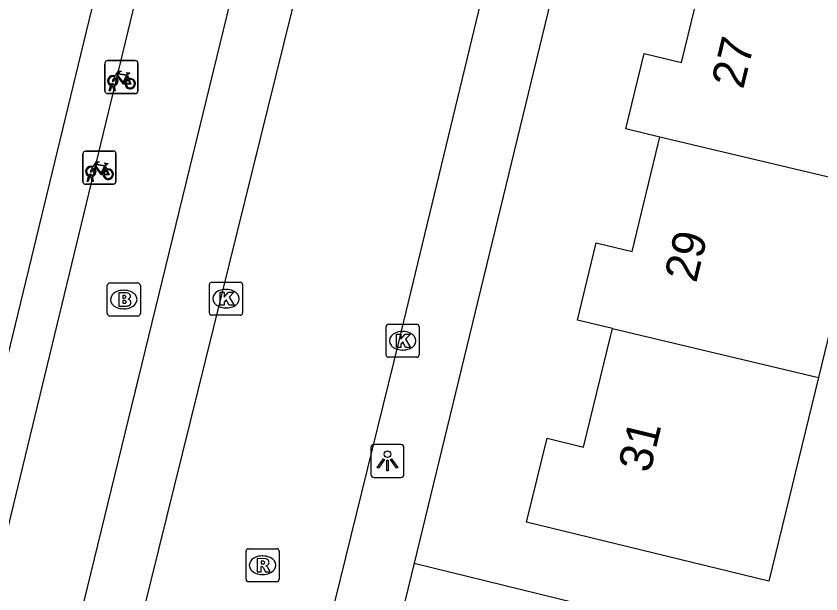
# Model space of a CAD drawing. Extents: x 162812 to 163818, y 381639 to 382470.
# Drawn here: x 163078.62 to 163102.96, y 382258.67 to 382276.15 of the extents above; entities that cross this region are included whole.
import ezdxf

# ---------------------------------------------------------------- set-up
doc = ezdxf.new("R2010")
doc.units = 0
for name, color, linetype in [('IMGEO_Brandkraan', 7, 'Continuous'), ('IMGEO_Fietsenrek', 7, 'Continuous'), ('IMGEO_Kolk', 7, 'Continuous'), ('IMGEO_Lichtpunt', 7, 'Continuous'), ('IMGEO_Pand', 7, 'Continuous'), ('IMGEO_Pand_nummerreeks', 7, 'Continuous'), ('IMGEO_Rijbaan_lokaal_open', 7, 'Continuous'), ('IMGEO_Rioolput', 7, 'Continuous'), ('IMGEO_Voetpad_open', 7, 'Continuous')]:
    doc.layers.add(name, color=color, linetype=linetype)

msp = doc.modelspace()

# ---------------------------------------------------------------- linework, layer by layer
at = {"layer": 'IMGEO_Brandkraan'}
for p, q in [((163081.376, 382267.149), (163081.376, 382268.001)), ((163081.451, 382268.075), (163082.303, 382268.075)), ((163082.377, 382268.001), (163082.377, 382267.149)), ((163081.864, 382267.855), (163081.889, 382267.855)), ((163081.887, 382267.295), (163081.862, 382267.295)), ((163082.303, 382267.075), (163081.451, 382267.075))]:
    msp.add_line(p, q, dxfattribs=at)
for points in [[(163081.376, 382267.149), (163081.376, 382268.001)], [(163081.451, 382268.075), (163082.303, 382268.075)], [(163082.377, 382268.001), (163082.377, 382267.149)], [(163081.724, 382267.775), (163081.724, 382267.375), (163081.937, 382267.375)], [(163081.955, 382267.775), (163081.724, 382267.775)], [(163081.903, 382267.694), (163081.849, 382267.694), (163081.849, 382267.618)], [(163081.849, 382267.618), (163081.902, 382267.618)], [(163081.911, 382267.542), (163081.849, 382267.542), (163081.849, 382267.461)], [(163081.849, 382267.461), (163081.911, 382267.461)], [(163082.303, 382267.075), (163081.451, 382267.075)]]:
    msp.add_lwpolyline(points, dxfattribs=at)
for centre, radius, start, end in [((163081.453, 382267.999), 0.0765, 91.552, 178.448), ((163081.453, 382267.999), 0.0765, 91.552, 178.448), ((163082.301, 382267.999), 0.0765, 1.552, 88.448), ((163082.301, 382267.999), 0.0765, 1.552, 88.448), ((163081.904, 382267.656), 0.0379, 267.8285, 90.9355), ((163081.959, 382267.63), 0.145, 59.4692, 91.5367), ((163081.984, 382267.677), 0.0922, 285.5137, 58.1501), ((163081.912, 382267.501), 0.0404, 269.8759, 90.5077), ((163081.989, 382267.485), 0.105, 301.3115, 78.989), ((163081.943, 382267.626), 0.251, 268.6676, 293.5347), ((163081.453, 382267.151), 0.0765, 181.552, 268.448), ((163081.453, 382267.151), 0.0765, 181.552, 268.448), ((163082.301, 382267.151), 0.0765, 271.552, 358.448), ((163082.301, 382267.151), 0.0765, 271.552, 358.448)]:
    msp.add_arc(centre, radius, start, end, dxfattribs=at)
for centre, major_axis, ratio, start_param, end_param in [((163081.863, 382267.575), (-0.387, 0.002), 0.722429, 4.712389, 7.853982), ((163081.888, 382267.575), (-0.39, 0.002), 0.717154, 1.570796, 4.712389)]:
    msp.add_ellipse(centre, major_axis=major_axis, ratio=ratio, start_param=start_param, end_param=end_param, dxfattribs=at)
at = {"layer": 'IMGEO_Fietsenrek'}
for p, q in [((163081.304, 382273.88), (163081.304, 382274.721)), ((163081.304, 382274.721), (163081.304, 382273.88)), ((163081.379, 382274.805), (163082.22, 382274.805)), ((163082.22, 382274.805), (163081.379, 382274.805)), ((163082.304, 382274.73), (163082.304, 382273.889)), ((163082.304, 382273.889), (163082.304, 382274.73)), ((163081.991, 382274.354), (163082.027, 382274.259)), ((163081.431, 382273.889), (163081.47, 382274.049)), ((163081.5, 382274.037), (163081.465, 382273.889)), ((163081.542, 382274.061), (163081.541, 382274.065)), ((163081.583, 382273.889), (163081.549, 382274.031)), ((163081.573, 382274.072), (163081.574, 382274.065)), ((163081.581, 382274.035), (163081.616, 382273.889)), ((163082.229, 382273.805), (163081.388, 382273.805)), ((163081.388, 382273.805), (163082.229, 382273.805)), ((163081.465, 382273.889), (163081.431, 382273.889)), ((163081.616, 382273.889), (163081.583, 382273.889)), ((163080.715, 382272.064), (163081.556, 382272.064)), ((163081.556, 382272.064), (163080.715, 382272.064)), ((163080.64, 382271.139), (163080.64, 382271.98)), ((163080.64, 382271.98), (163080.64, 382271.139)), ((163081.64, 382271.989), (163081.64, 382271.148)), ((163081.64, 382271.148), (163081.64, 382271.989)), ((163081.327, 382271.613), (163081.363, 382271.518)), ((163080.767, 382271.148), (163080.806, 382271.308)), ((163080.878, 382271.32), (163080.877, 382271.324)), ((163080.909, 382271.331), (163080.91, 382271.324)), ((163081.565, 382271.064), (163080.724, 382271.064)), ((163080.724, 382271.064), (163081.565, 382271.064)), ((163080.801, 382271.148), (163080.767, 382271.148)), ((163080.836, 382271.296), (163080.801, 382271.148)), ((163080.919, 382271.148), (163080.885, 382271.29)), ((163080.917, 382271.294), (163080.952, 382271.148)), ((163080.952, 382271.148), (163080.919, 382271.148))]:
    msp.add_line(p, q, dxfattribs=at)
for points in [[(163081.617, 382274.331), (163081.712, 382274.495), (163081.798, 382274.481), (163081.8, 382274.472), (163081.744, 382274.461), (163081.717, 382274.416), (163081.973, 382274.375)], [(163081.638, 382274.279), (163081.586, 382274.189), (163081.546, 382274.164), (163081.547, 382274.211), (163081.602, 382274.305)], [(163081.913, 382274.087), (163081.863, 382274.087), (163081.672, 382274.338), (163081.653, 382274.306)], [(163081.96, 382274.35), (163081.703, 382274.391), (163081.686, 382274.362), (163081.853, 382274.142), (163081.96, 382274.35)], [(163082.008, 382274.252), (163081.978, 382274.329), (163081.869, 382274.111), (163081.912, 382274.111)], [(163081.942, 382274.111), (163082.062, 382274.11), (163082.018, 382274.224)], [(163082.038, 382274.231), (163082.093, 382274.086), (163081.943, 382274.086)], [(163081.973, 382274.375), (163081.998, 382274.424), (163081.992, 382274.428), (163081.969, 382274.432), (163081.957, 382274.439), (163081.956, 382274.442), (163081.958, 382274.447), (163082.053, 382274.432), (163082.055, 382274.422), (163082.045, 382274.409), (163082.033, 382274.403), (163082.019, 382274.409), (163081.991, 382274.354)], [(163080.974, 382271.538), (163080.922, 382271.448), (163080.882, 382271.423), (163080.883, 382271.47), (163080.938, 382271.564)], [(163080.953, 382271.59), (163081.048, 382271.754), (163081.134, 382271.74), (163081.136, 382271.731), (163081.08, 382271.72), (163081.053, 382271.675), (163081.309, 382271.634)], [(163081.249, 382271.346), (163081.199, 382271.346), (163081.008, 382271.597), (163080.989, 382271.565)], [(163081.296, 382271.609), (163081.039, 382271.65), (163081.022, 382271.621), (163081.189, 382271.401), (163081.296, 382271.609)], [(163081.344, 382271.511), (163081.314, 382271.588), (163081.205, 382271.37), (163081.248, 382271.37)], [(163081.309, 382271.634), (163081.334, 382271.683), (163081.328, 382271.687), (163081.305, 382271.691), (163081.293, 382271.698), (163081.292, 382271.701), (163081.294, 382271.706), (163081.389, 382271.691), (163081.391, 382271.681), (163081.381, 382271.668), (163081.369, 382271.662), (163081.355, 382271.668), (163081.327, 382271.613)], [(163081.278, 382271.37), (163081.398, 382271.369), (163081.354, 382271.483)], [(163081.374, 382271.49), (163081.429, 382271.345), (163081.279, 382271.345)]]:
    msp.add_lwpolyline(points, dxfattribs=at)
for centre, radius, start, end in [((163081.382, 382274.727), 0.0779, 92.4484, 184.2845), ((163081.382, 382274.727), 0.0779, 92.4484, 184.2845), ((163082.226, 382274.727), 0.0779, 2.4484, 94.2845), ((163082.226, 382274.727), 0.0779, 2.4484, 94.2845), ((163081.544, 382274.19), 0.159, 62.6766, 242.1369), ((163081.544, 382274.19), 0.129, 63.3192, 238.903), ((163081.544, 382274.19), 0.129, 283.6043, 43.4302), ((163081.544, 382274.19), 0.159, 283.5766, 46.6042), ((163082.071, 382274.106), 0.159, 113.3408, 178.3217), ((163082.071, 382274.106), 0.159, 187.0065, 105.7708), ((163082.071, 382274.106), 0.129, 113.923, 177.9556), ((163082.071, 382274.106), 0.129, 188.6715, 104.5883), ((163081.524, 382274.061), 0.0499, 12.8025, 158.6934), ((163081.544, 382274.19), 0.159, 253.9967, 271.7867), ((163081.524, 382274.061), 0.0174, 12.8025, 163.4502), ((163081.544, 382274.19), 0.129, 253.415, 269.0204), ((163081.382, 382273.883), 0.0779, 182.4484, 274.2845), ((163081.382, 382273.883), 0.0779, 182.4484, 274.2845), ((163082.226, 382273.883), 0.0779, 272.4484, 4.2845), ((163082.226, 382273.883), 0.0779, 272.4484, 4.2845), ((163080.718, 382271.986), 0.0779, 92.4484, 184.2845), ((163080.718, 382271.986), 0.0779, 92.4484, 184.2845), ((163081.562, 382271.986), 0.0779, 2.4484, 94.2845), ((163081.562, 382271.986), 0.0779, 2.4484, 94.2845), ((163080.88, 382271.449), 0.159, 62.6766, 242.1369), ((163080.88, 382271.449), 0.129, 63.3192, 238.903), ((163080.88, 382271.449), 0.159, 283.5766, 46.6042), ((163080.86, 382271.32), 0.0499, 12.8025, 158.6934), ((163080.86, 382271.32), 0.0174, 12.8025, 163.4502), ((163080.88, 382271.449), 0.129, 253.415, 269.0204), ((163080.88, 382271.449), 0.129, 283.6043, 43.4302), ((163081.407, 382271.365), 0.159, 113.3408, 178.3217), ((163081.407, 382271.365), 0.159, 187.0065, 105.7708), ((163081.407, 382271.365), 0.129, 113.923, 177.9556), ((163081.407, 382271.365), 0.129, 188.6715, 104.5883), ((163080.718, 382271.142), 0.0779, 182.4484, 274.2845), ((163080.718, 382271.142), 0.0779, 182.4484, 274.2845), ((163080.88, 382271.449), 0.159, 253.9967, 271.7867), ((163081.562, 382271.142), 0.0779, 272.4484, 4.2845), ((163081.562, 382271.142), 0.0779, 272.4484, 4.2845)]:
    msp.add_arc(centre, radius, start, end, dxfattribs=at)
at = {"layer": 'IMGEO_Kolk'}
for p, q in [((163084.467, 382267.174), (163084.467, 382268.026)), ((163084.542, 382268.1), (163085.394, 382268.1)), ((163085.468, 382268.026), (163085.468, 382267.174)), ((163084.955, 382267.88), (163084.98, 382267.88)), ((163084.978, 382267.32), (163084.953, 382267.32)), ((163085.394, 382267.1), (163084.542, 382267.1)), ((163089.809, 382265.901), (163089.809, 382266.753)), ((163089.884, 382266.827), (163090.736, 382266.827)), ((163090.81, 382266.753), (163090.81, 382265.901)), ((163090.297, 382266.607), (163090.322, 382266.607)), ((163090.32, 382266.047), (163090.295, 382266.047)), ((163090.736, 382265.827), (163089.884, 382265.827))]:
    msp.add_line(p, q, dxfattribs=at)
for points in [[(163084.467, 382267.174), (163084.467, 382268.026)], [(163084.542, 382268.1), (163085.394, 382268.1)], [(163085.468, 382268.026), (163085.468, 382267.174)], [(163084.788, 382267.8), (163084.911, 382267.8), (163084.911, 382267.649), (163085.041, 382267.8), (163085.205, 382267.8), (163085.059, 382267.649), (163085.212, 382267.4), (163085.06, 382267.4), (163084.975, 382267.564), (163084.911, 382267.497), (163084.911, 382267.4), (163084.788, 382267.4), (163084.788, 382267.8)], [(163085.394, 382267.1), (163084.542, 382267.1)], [(163089.809, 382265.901), (163089.809, 382266.753)], [(163089.884, 382266.827), (163090.736, 382266.827)], [(163090.81, 382266.753), (163090.81, 382265.901)], [(163090.13, 382266.527), (163090.253, 382266.527), (163090.253, 382266.376), (163090.383, 382266.527), (163090.547, 382266.527), (163090.401, 382266.376), (163090.554, 382266.127), (163090.402, 382266.127), (163090.317, 382266.291), (163090.253, 382266.224), (163090.253, 382266.127), (163090.13, 382266.127), (163090.13, 382266.527)], [(163090.736, 382265.827), (163089.884, 382265.827)]]:
    msp.add_lwpolyline(points, dxfattribs=at)
for centre, start, end in [((163084.544, 382268.024), 91.552, 178.448), ((163084.544, 382268.024), 91.552, 178.448), ((163085.392, 382268.024), 1.552, 88.448), ((163085.392, 382268.024), 1.552, 88.448), ((163084.544, 382267.176), 181.552, 268.448), ((163084.544, 382267.176), 181.552, 268.448), ((163085.392, 382267.176), 271.552, 358.448), ((163085.392, 382267.176), 271.552, 358.448), ((163089.886, 382266.751), 91.552, 178.448), ((163089.886, 382266.751), 91.552, 178.448), ((163090.734, 382266.751), 1.552, 88.448), ((163090.734, 382266.751), 1.552, 88.448), ((163089.886, 382265.903), 181.552, 268.448), ((163089.886, 382265.903), 181.552, 268.448), ((163090.734, 382265.903), 271.552, 358.448), ((163090.734, 382265.903), 271.552, 358.448)]:
    msp.add_arc(centre, 0.0765, start, end, dxfattribs=at)
for centre, major_axis, ratio, start_param, end_param in [((163084.954, 382267.6), (-0.387, 0.002), 0.722429, 4.712389, 7.853982), ((163084.979, 382267.6), (-0.39, 0.002), 0.717154, 1.570796, 4.712389), ((163090.296, 382266.327), (-0.387, 0.002), 0.722429, 4.712389, 7.853982), ((163090.321, 382266.327), (-0.39, 0.002), 0.717154, 1.570796, 4.712389)]:
    msp.add_ellipse(centre, major_axis=major_axis, ratio=ratio, start_param=start_param, end_param=end_param, dxfattribs=at)
at = {"layer": 'IMGEO_Lichtpunt'}
for p, q in [((163089.354, 382263.095), (163089.354, 382262.288)), ((163089.354, 382263.095), (163089.354, 382262.288)), ((163090.256, 382263.19), (163089.448, 382263.19)), ((163090.256, 382263.19), (163089.448, 382263.19)), ((163090.35, 382262.288), (163090.35, 382263.095)), ((163090.35, 382262.288), (163090.35, 382263.095)), ((163089.448, 382262.194), (163090.256, 382262.194)), ((163089.448, 382262.194), (163090.256, 382262.194))]:
    msp.add_line(p, q, dxfattribs=at)
for points in [[(163089.728, 382262.759), (163089.767, 382262.731), (163089.579, 382262.469), (163089.541, 382262.496), (163089.728, 382262.759)], [(163089.83, 382262.711), (163089.877, 382262.711), (163089.877, 382262.389), (163089.83, 382262.389), (163089.83, 382262.711)], [(163089.94, 382262.731), (163089.978, 382262.758), (163090.165, 382262.496), (163090.126, 382262.468), (163089.94, 382262.731)]]:
    msp.add_lwpolyline(points, dxfattribs=at)
msp.add_circle((163089.853, 382262.893), 0.0994, dxfattribs=at)
for centre, start, end in [((163089.448, 382263.095), 90, 180), ((163089.448, 382263.095), 90, 180), ((163090.256, 382263.095), 0, 90), ((163090.256, 382263.095), 0, 90), ((163089.448, 382262.288), 180, 270), ((163089.448, 382262.288), 180, 270), ((163090.256, 382262.288), 270, 0), ((163090.256, 382262.288), 270, 360)]:
    msp.add_arc(centre, 0.0946, start, end, dxfattribs=at)
at = {"layer": 'IMGEO_Pand'}
for points in [[(163078.114, 382264.863), (163082.175, 382281.603)], [(163098.094, 382272.492), (163097.065, 382272.736), (163097.62, 382275.017), (163098.742, 382274.742), (163099.54, 382278.029), (163099.589, 382278.231)], [(163096.657, 382266.696), (163095.599, 382266.947), (163096.166, 382269.29), (163097.251, 382269.025), (163098.045, 382272.289), (163098.094, 382272.492)], [(163104.299, 382271.018), (163098.094, 382272.492)], [(163104.299, 382271.018), (163102.889, 382265.217)], [(163102.889, 382265.217), (163101.392, 382259.058), (163094.062, 382260.839), (163094.68, 382263.377), (163095.787, 382263.109), (163096.6, 382266.461), (163096.657, 382266.696)], [(163096.657, 382266.696), (163102.889, 382265.217)]]:
    msp.add_lwpolyline(points, dxfattribs=at)
at = {"layer": 'IMGEO_Rijbaan_lokaal_open'}
for points in [[(163099.186, 382303.474), (163095.381, 382287.805), (163090.201, 382266.325), (163087.619, 382255.841)], [(163082.231, 382257.156), (163091.682, 382295.367)]]:
    msp.add_lwpolyline(points, dxfattribs=at)
at = {"layer": 'IMGEO_Rioolput'}
for p, q in [((163085.573, 382259.11), (163085.573, 382259.962)), ((163085.648, 382260.036), (163086.5, 382260.036)), ((163086.574, 382259.962), (163086.574, 382259.11)), ((163086.061, 382259.816), (163086.086, 382259.816)), ((163086.084, 382259.256), (163086.059, 382259.256)), ((163086.5, 382259.036), (163085.648, 382259.036))]:
    msp.add_line(p, q, dxfattribs=at)
for points in [[(163085.573, 382259.11), (163085.573, 382259.962)], [(163085.648, 382260.036), (163086.5, 382260.036)], [(163086.574, 382259.962), (163086.574, 382259.11)], [(163086.162, 382259.734), (163085.91, 382259.736), (163085.91, 382259.336)], [(163086.088, 382259.655), (163086.034, 382259.655), (163086.034, 382259.574)], [(163085.91, 382259.336), (163086.034, 382259.336), (163086.034, 382259.498), (163086.045, 382259.498)], [(163086.034, 382259.574), (163086.086, 382259.574)], [(163086.092, 382259.469), (163086.163, 382259.336), (163086.303, 382259.336), (163086.238, 382259.462)], [(163086.5, 382259.036), (163085.648, 382259.036)]]:
    msp.add_lwpolyline(points, dxfattribs=at)
for centre, radius, start, end in [((163085.65, 382259.96), 0.0765, 91.552, 178.448), ((163085.65, 382259.96), 0.0765, 91.552, 178.448), ((163086.498, 382259.96), 0.0765, 1.552, 88.448), ((163086.498, 382259.96), 0.0765, 1.552, 88.448), ((163086.094, 382259.559), 0.0964, 77.0061, 93.1865), ((163086.108, 382259.616), 0.0378, 276.6634, 79.6772), ((163086.161, 382259.624), 0.109, 350.3612, 89.416), ((163086.044, 382259.445), 0.0533, 26.0293, 88.6989), ((163086.07, 382259.763), 0.19, 274.7715, 282.9687), ((163086.159, 382259.624), 0.112, 277.5842, 350.9817), ((163086.143, 382259.409), 0.108, 29.5134, 73.7905), ((163085.65, 382259.112), 0.0765, 181.552, 268.448), ((163085.65, 382259.112), 0.0765, 181.552, 268.448), ((163086.498, 382259.112), 0.0765, 271.552, 358.448), ((163086.498, 382259.112), 0.0765, 271.552, 358.448)]:
    msp.add_arc(centre, radius, start, end, dxfattribs=at)
for centre, major_axis, ratio, start_param, end_param in [((163086.06, 382259.536), (-0.387, 0.002), 0.722429, 4.712389, 7.853982), ((163086.085, 382259.536), (-0.39, 0.002), 0.717154, 1.570796, 4.712389)]:
    msp.add_ellipse(centre, major_axis=major_axis, ratio=ratio, start_param=start_param, end_param=end_param, dxfattribs=at)
at = {"layer": 'IMGEO_Voetpad_open'}
for points in [[(163108.286, 382319.447), (163105.355, 382320.14), (163091.157, 382261.639), (163090.662, 382259.598)], [(163087.242, 382301.595), (163086.447, 382298.575), (163087.465, 382298.318), (163075.774, 382250), (163067.591, 382216.313), (163067.07, 382214.116)], [(163069.856, 382214.164), (163070.416, 382216.381), (163071.399, 382220.59), (163078.631, 382250.053), (163089.11, 382293.013)], [(163090.662, 382259.598), (163090.093, 382257.281)], [(163090.662, 382259.598), (163109.57, 382254.957)]]:
    msp.add_lwpolyline(points, dxfattribs=at)

# ---------------------------------------------------------------- texts
at = {"layer": 'IMGEO_Pand_nummerreeks'}
for s, p in [('27', (163100.61, 382273.914)), ('29', (163099.188, 382268.053)), ('31', (163097.791, 382262.302))]:
    msp.add_text(s, height=1, rotation=76.3581, dxfattribs=at).set_placement(p)

doc.saveas('drawing.dxf')
